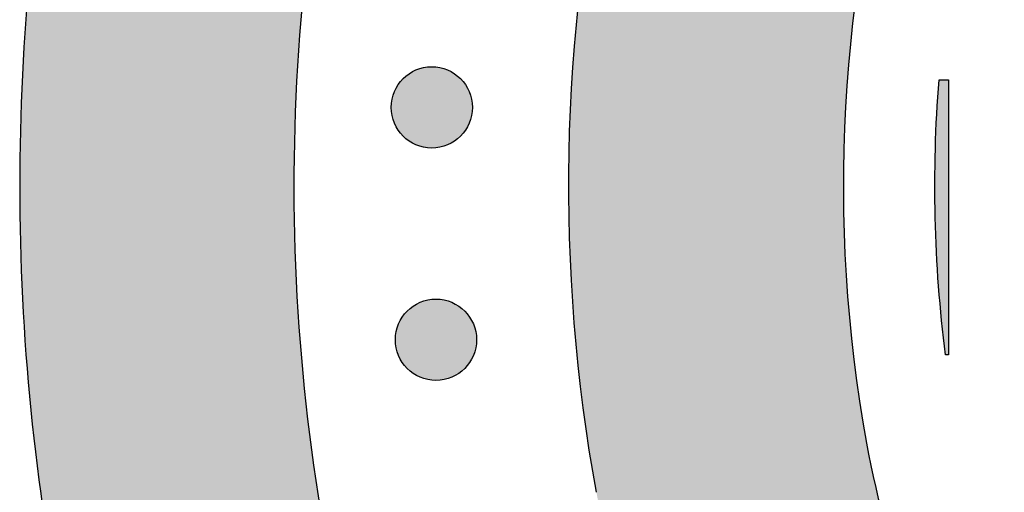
# Model space of a CAD drawing. Header units: millimetres. Extents: x -3873 to -97, y 912 to 4165.
# Tile 230 of 656: x -2906 to -2863, y 1348 to 1368. Entities that reach past the tile are written whole.
import ezdxf

# ---------------------------------------------------------------- set-up
doc = ezdxf.new("R2010")
doc.units = ezdxf.units.MM
doc.layers.add('pattern', color=7, linetype='Continuous', true_color=0x000000)

msp = doc.modelspace()

# ---------------------------------------------------------------- hatches: boundary and pattern name
at = {"layer": 'pattern'}
for points in [[(-2823.86, 1315.405), (-2815.208, 1304.485), (-2816.607, 1304.214), (-2818.02, 1303.977), (-2819.445, 1303.775), (-2820.881, 1303.61), (-2822.327, 1303.482), (-2823.781, 1303.391), (-2825.243, 1303.337), (-2826.71, 1303.322), (-2828.18, 1303.346), (-2829.654, 1303.409), (-2831.128, 1303.51), (-2832.602, 1303.651), (-2834.073, 1303.832), (-2835.541, 1304.051), (-2837.003, 1304.31), (-2838.459, 1304.607), (-2839.906, 1304.943), (-2841.343, 1305.317), (-2842.768, 1305.729), (-2844.181, 1306.179), (-2845.579, 1306.665), (-2846.962, 1307.186), (-2848.327, 1307.743), (-2849.674, 1308.335), (-2851.001, 1308.959), (-2852.308, 1309.617), (-2853.592, 1310.306), (-2854.853, 1311.025), (-2856.09, 1311.773), (-2857.301, 1312.55), (-2858.487, 1313.354), (-2859.646, 1314.184), (-2860.634, 1314.928), (-2861.608, 1315.699), (-2862.568, 1316.495), (-2863.513, 1317.316), (-2864.441, 1318.162), (-2865.352, 1319.032), (-2866.245, 1319.926), (-2867.118, 1320.843), (-2867.972, 1321.783), (-2868.804, 1322.744), (-2869.615, 1323.727), (-2870.403, 1324.731), (-2871.168, 1325.754), (-2871.909, 1326.796), (-2872.625, 1327.856), (-2873.316, 1328.933), (-2873.981, 1330.026), (-2874.619, 1331.135), (-2875.23, 1332.258), (-2875.814, 1333.394), (-2876.37, 1334.543), (-2876.897, 1335.702), (-2877.396, 1336.872), (-2877.866, 1338.052), (-2878.307, 1339.239), (-2878.718, 1340.433), (-2879.101, 1341.634), (-2879.454, 1342.839), (-2879.777, 1344.048), (-2880.071, 1345.26), (-2880.335, 1346.474), (-2880.571, 1347.689), (-2880.88, 1349.516), (-2881.144, 1351.354), (-2881.363, 1353.202), (-2881.536, 1355.057), (-2881.663, 1356.918), (-2881.743, 1358.784), (-2881.777, 1360.653), (-2881.764, 1362.522), (-2881.704, 1364.39), (-2881.598, 1366.256), (-2881.445, 1368.117), (-2881.246, 1369.972), (-2881.001, 1371.82), (-2880.71, 1373.657), (-2880.375, 1375.484), (-2879.995, 1377.298), (-2879.492, 1379.452), (-2878.942, 1381.596), (-2878.346, 1383.728), (-2877.704, 1385.848), (-2877.016, 1387.953), (-2876.284, 1390.043), (-2875.507, 1392.116), (-2874.686, 1394.17), (-2859.445, 1400.477), (-2861.596, 1395.19), (-2863.602, 1389.843), (-2865.458, 1384.442), (-2867.164, 1378.994), (-2867.66, 1377.235), (-2868.107, 1375.456), (-2868.502, 1373.661), (-2868.845, 1371.851), (-2869.135, 1370.028), (-2869.372, 1368.196), (-2869.555, 1366.355), (-2869.683, 1364.509), (-2869.758, 1362.661), (-2869.777, 1360.811), (-2869.742, 1358.964), (-2869.653, 1357.12), (-2869.511, 1355.283), (-2869.314, 1353.456), (-2869.065, 1351.639), (-2868.765, 1349.836), (-2868.582, 1348.894), (-2868.377, 1347.953), (-2868.149, 1347.013), (-2867.898, 1346.075), (-2867.624, 1345.14), (-2867.328, 1344.209), (-2867.009, 1343.283), (-2866.667, 1342.362), (-2866.302, 1341.447), (-2865.915, 1340.54), (-2865.506, 1339.64), (-2865.075, 1338.749), (-2864.622, 1337.868), (-2864.148, 1336.997), (-2863.653, 1336.137), (-2863.138, 1335.29), (-2862.602, 1334.454), (-2862.047, 1333.632), (-2861.472, 1332.824), (-2860.879, 1332.03), (-2860.267, 1331.252), (-2859.639, 1330.49), (-2858.993, 1329.744), (-2858.331, 1329.015), (-2857.654, 1328.304), (-2856.961, 1327.611), (-2856.255, 1326.936), (-2855.535, 1326.28), (-2854.802, 1325.643), (-2854.058, 1325.025), (-2853.302, 1324.428), (-2852.536, 1323.851), (-2851.776, 1323.304), (-2851.002, 1322.772), (-2850.214, 1322.255), (-2849.413, 1321.754), (-2848.599, 1321.269), (-2847.772, 1320.8), (-2846.933, 1320.348), (-2846.083, 1319.913), (-2845.222, 1319.497), (-2844.351, 1319.098), (-2843.47, 1318.718), (-2842.58, 1318.358), (-2841.681, 1318.016), (-2840.774, 1317.694), (-2839.86, 1317.392), (-2838.939, 1317.109), (-2838.013, 1316.848), (-2837.081, 1316.606), (-2836.144, 1316.385), (-2835.204, 1316.185), (-2834.26, 1316.006), (-2833.314, 1315.847), (-2832.366, 1315.71), (-2831.416, 1315.593), (-2830.466, 1315.498), (-2829.517, 1315.423), (-2828.568, 1315.369), (-2827.621, 1315.335), (-2826.676, 1315.322), (-2825.733, 1315.33), (-2824.795, 1315.357)], [(-2835.741, 1280.179), (-2835.085, 1280.369), (-2834.43, 1280.571), (-2833.778, 1280.785), (-2833.129, 1281.012), (-2832.482, 1281.252), (-2831.839, 1281.504), (-2831.199, 1281.768), (-2830.564, 1282.045), (-2829.933, 1282.334), (-2829.306, 1282.634), (-2828.685, 1282.947), (-2828.069, 1283.272), (-2827.459, 1283.608), (-2826.855, 1283.956), (-2826.257, 1284.316), (-2825.666, 1284.686), (-2825.082, 1285.067), (-2824.506, 1285.46), (-2823.937, 1285.863), (-2823.376, 1286.276), (-2822.823, 1286.699), (-2822.279, 1287.132), (-2821.743, 1287.575), (-2821.217, 1288.027), (-2820.699, 1288.489), (-2820.192, 1288.959), (-2819.693, 1289.437), (-2819.205, 1289.924), (-2818.727, 1290.419), (-2818.259, 1290.921), (-2817.802, 1291.431), (-2817.355, 1291.948), (-2818.939, 1291.75), (-2820.534, 1291.589), (-2822.139, 1291.465), (-2823.753, 1291.38), (-2825.374, 1291.332), (-2827.001, 1291.324), (-2828.632, 1291.354), (-2830.266, 1291.424), (-2831.902, 1291.534), (-2833.539, 1291.683), (-2835.174, 1291.873), (-2836.806, 1292.102), (-2838.435, 1292.372), (-2840.057, 1292.681), (-2841.673, 1293.03), (-2843.28, 1293.418), (-2844.877, 1293.845), (-2846.463, 1294.311), (-2848.036, 1294.815), (-2849.595, 1295.356), (-2851.139, 1295.935), (-2852.666, 1296.55), (-2854.174, 1297.201), (-2855.664, 1297.886), (-2857.133, 1298.606), (-2858.581, 1299.359), (-2860.005, 1300.144), (-2861.407, 1300.96), (-2862.783, 1301.807), (-2864.134, 1302.682), (-2865.458, 1303.586), (-2866.755, 1304.517), (-2867.965, 1305.428), (-2869.159, 1306.372), (-2870.334, 1307.346), (-2871.491, 1308.352), (-2872.627, 1309.387), (-2873.743, 1310.453), (-2874.836, 1311.548), (-2875.905, 1312.671), (-2876.95, 1313.821), (-2877.97, 1314.999), (-2878.962, 1316.202), (-2879.927, 1317.431), (-2880.864, 1318.684), (-2881.771, 1319.959), (-2882.648, 1321.257), (-2883.494, 1322.576), (-2884.308, 1323.915), (-2885.089, 1325.272), (-2885.838, 1326.647), (-2886.553, 1328.039), (-2887.233, 1329.445), (-2887.879, 1330.865), (-2888.49, 1332.298), (-2889.065, 1333.742), (-2889.605, 1335.195), (-2890.109, 1336.658), (-2890.577, 1338.128), (-2891.009, 1339.603), (-2891.405, 1341.084), (-2891.765, 1342.568), (-2892.089, 1344.054), (-2892.377, 1345.541), (-2892.814, 1348.173), (-2893.171, 1350.826), (-2893.447, 1353.496), (-2893.64, 1356.18), (-2893.75, 1358.873), (-2893.776, 1361.573), (-2893.718, 1364.275), (-2893.576, 1366.976), (-2893.35, 1369.67), (-2893.041, 1372.355), (-2892.648, 1375.026), (-2892.173, 1377.68), (-2891.617, 1380.313), (-2890.981, 1382.921), (-2890.267, 1385.5), (-2889.477, 1388.048), (-2903.479, 1382.253), (-2903.971, 1379.872), (-2904.406, 1377.474), (-2904.782, 1375.061), (-2905.098, 1372.636), (-2905.355, 1370.201), (-2905.551, 1367.759), (-2905.687, 1365.31), (-2905.762, 1362.859), (-2905.776, 1360.406), (-2905.729, 1357.954), (-2905.621, 1355.506), (-2905.453, 1353.063), (-2905.224, 1350.629), (-2904.936, 1348.204), (-2904.589, 1345.792), (-2904.184, 1343.394), (-2903.909, 1341.96), (-2903.605, 1340.522), (-2903.272, 1339.082), (-2902.909, 1337.64), (-2902.517, 1336.198), (-2902.094, 1334.755), (-2901.641, 1333.314), (-2901.158, 1331.874), (-2900.643, 1330.437), (-2900.098, 1329.003), (-2899.522, 1327.574), (-2898.915, 1326.151), (-2898.277, 1324.734), (-2897.607, 1323.325), (-2896.907, 1321.924), (-2896.176, 1320.533), (-2895.415, 1319.152), (-2894.622, 1317.782), (-2893.8, 1316.425), (-2892.947, 1315.082), (-2892.065, 1313.752), (-2891.154, 1312.439), (-2890.213, 1311.141), (-2889.244, 1309.861), (-2888.246, 1308.599), (-2887.222, 1307.356), (-2886.17, 1306.133), (-2885.092, 1304.931), (-2883.988, 1303.75), (-2882.858, 1302.593), (-2881.705, 1301.458), (-2880.527, 1300.348), (-2879.327, 1299.262), (-2878.105, 1298.202), (-2876.861, 1297.168), (-2875.597, 1296.161), (-2874.313, 1295.182), (-2873.011, 1294.23), (-2871.69, 1293.307), (-2870.353, 1292.413), (-2869, 1291.549), (-2867.632, 1290.714), (-2866.25, 1289.909), (-2864.855, 1289.135), (-2863.448, 1288.392), (-2862.03, 1287.679), (-2860.602, 1286.998), (-2859.165, 1286.349), (-2857.72, 1285.73), (-2856.268, 1285.143), (-2854.811, 1284.588), (-2853.348, 1284.064), (-2851.881, 1283.572), (-2850.41, 1283.111), (-2848.938, 1282.681), (-2847.465, 1282.282), (-2845.991, 1281.914), (-2844.518, 1281.577), (-2843.047, 1281.27), (-2841.577, 1280.993), (-2840.112, 1280.746), (-2838.65, 1280.528), (-2837.193, 1280.34)], [(-2889.02, 1363.236), (-2888.992, 1363.209), (-2888.963, 1363.181), (-2888.933, 1363.155), (-2888.902, 1363.128), (-2888.871, 1363.103), (-2888.838, 1363.077), (-2888.805, 1363.053), (-2888.771, 1363.029), (-2888.736, 1363.005), (-2888.7, 1362.983), (-2888.664, 1362.961), (-2888.627, 1362.939), (-2888.589, 1362.919), (-2888.55, 1362.899), (-2888.51, 1362.88), (-2888.47, 1362.862), (-2888.43, 1362.845), (-2888.388, 1362.829), (-2888.346, 1362.814), (-2888.304, 1362.8), (-2888.261, 1362.787), (-2888.217, 1362.775), (-2888.173, 1362.764), (-2888.129, 1362.754), (-2888.084, 1362.745), (-2888.039, 1362.738), (-2887.994, 1362.731), (-2887.949, 1362.726), (-2887.903, 1362.722), (-2887.857, 1362.719), (-2887.811, 1362.717), (-2887.766, 1362.716), (-2887.72, 1362.717), (-2887.674, 1362.719), (-2887.628, 1362.722), (-2887.582, 1362.726), (-2887.537, 1362.731), (-2887.492, 1362.738), (-2887.447, 1362.745), (-2887.402, 1362.754), (-2887.358, 1362.764), (-2887.314, 1362.775), (-2887.27, 1362.787), (-2887.227, 1362.8), (-2887.185, 1362.814), (-2887.143, 1362.829), (-2887.102, 1362.845), (-2887.061, 1362.863), (-2887.021, 1362.88), (-2886.981, 1362.899), (-2886.943, 1362.919), (-2886.905, 1362.939), (-2886.867, 1362.961), (-2886.831, 1362.983), (-2886.795, 1363.005), (-2886.76, 1363.029), (-2886.726, 1363.053), (-2886.693, 1363.078), (-2886.66, 1363.103), (-2886.629, 1363.129), (-2886.598, 1363.155), (-2886.568, 1363.182), (-2886.539, 1363.209), (-2886.511, 1363.236), (-2886.483, 1363.264), (-2886.456, 1363.293), (-2886.43, 1363.323), (-2886.403, 1363.354), (-2886.378, 1363.386), (-2886.352, 1363.418), (-2886.328, 1363.451), (-2886.304, 1363.486), (-2886.28, 1363.52), (-2886.258, 1363.556), (-2886.235, 1363.593), (-2886.214, 1363.63), (-2886.194, 1363.668), (-2886.174, 1363.707), (-2886.155, 1363.746), (-2886.137, 1363.786), (-2886.12, 1363.827), (-2886.104, 1363.868), (-2886.089, 1363.91), (-2886.075, 1363.953), (-2886.062, 1363.996), (-2886.05, 1364.039), (-2886.039, 1364.083), (-2886.029, 1364.127), (-2886.02, 1364.172), (-2886.013, 1364.217), (-2886.006, 1364.262), (-2886.001, 1364.308), (-2885.997, 1364.353), (-2885.994, 1364.399), (-2885.992, 1364.445), (-2885.991, 1364.491), (-2885.992, 1364.537), (-2885.994, 1364.583), (-2885.997, 1364.629), (-2886.001, 1364.674), (-2886.006, 1364.72), (-2886.013, 1364.765), (-2886.02, 1364.81), (-2886.029, 1364.855), (-2886.039, 1364.899), (-2886.05, 1364.943), (-2886.062, 1364.986), (-2886.075, 1365.029), (-2886.089, 1365.072), (-2886.104, 1365.114), (-2886.12, 1365.155), (-2886.137, 1365.196), (-2886.155, 1365.236), (-2886.174, 1365.275), (-2886.194, 1365.314), (-2886.214, 1365.352), (-2886.236, 1365.389), (-2886.258, 1365.426), (-2886.28, 1365.461), (-2886.304, 1365.496), (-2886.328, 1365.53), (-2886.353, 1365.564), (-2886.378, 1365.596), (-2886.404, 1365.628), (-2886.43, 1365.658), (-2886.456, 1365.688), (-2886.484, 1365.717), (-2886.511, 1365.746), (-2886.539, 1365.773), (-2886.568, 1365.8), (-2886.598, 1365.827), (-2886.629, 1365.853), (-2886.661, 1365.879), (-2886.693, 1365.904), (-2886.726, 1365.929), (-2886.76, 1365.953), (-2886.795, 1365.976), (-2886.831, 1365.999), (-2886.868, 1366.021), (-2886.905, 1366.042), (-2886.943, 1366.063), (-2886.982, 1366.082), (-2887.021, 1366.101), (-2887.061, 1366.119), (-2887.102, 1366.136), (-2887.143, 1366.152), (-2887.185, 1366.167), (-2887.228, 1366.182), (-2887.271, 1366.195), (-2887.314, 1366.207), (-2887.358, 1366.218), (-2887.402, 1366.227), (-2887.447, 1366.236), (-2887.492, 1366.244), (-2887.537, 1366.25), (-2887.583, 1366.256), (-2887.628, 1366.26), (-2887.674, 1366.263), (-2887.72, 1366.264), (-2887.766, 1366.265), (-2887.812, 1366.264), (-2887.858, 1366.263), (-2887.903, 1366.26), (-2887.949, 1366.256), (-2887.995, 1366.25), (-2888.04, 1366.244), (-2888.085, 1366.236), (-2888.129, 1366.227), (-2888.174, 1366.218), (-2888.218, 1366.207), (-2888.261, 1366.195), (-2888.304, 1366.181), (-2888.347, 1366.167), (-2888.388, 1366.152), (-2888.43, 1366.136), (-2888.471, 1366.119), (-2888.511, 1366.101), (-2888.55, 1366.082), (-2888.589, 1366.063), (-2888.627, 1366.042), (-2888.664, 1366.021), (-2888.701, 1365.999), (-2888.736, 1365.976), (-2888.771, 1365.953), (-2888.805, 1365.929), (-2888.839, 1365.904), (-2888.871, 1365.879), (-2888.903, 1365.853), (-2888.933, 1365.827), (-2888.963, 1365.8), (-2888.992, 1365.773), (-2889.02, 1365.745), (-2889.048, 1365.717), (-2889.075, 1365.688), (-2889.102, 1365.658), (-2889.128, 1365.627), (-2889.154, 1365.596), (-2889.179, 1365.563), (-2889.204, 1365.53), (-2889.228, 1365.496), (-2889.251, 1365.461), (-2889.274, 1365.425), (-2889.296, 1365.389), (-2889.317, 1365.352), (-2889.338, 1365.314), (-2889.357, 1365.275), (-2889.376, 1365.235), (-2889.394, 1365.195), (-2889.411, 1365.155), (-2889.427, 1365.113), (-2889.442, 1365.071), (-2889.456, 1365.029), (-2889.47, 1364.986), (-2889.482, 1364.942), (-2889.493, 1364.899), (-2889.502, 1364.854), (-2889.511, 1364.81), (-2889.519, 1364.765), (-2889.525, 1364.719), (-2889.531, 1364.674), (-2889.535, 1364.628), (-2889.538, 1364.582), (-2889.539, 1364.537), (-2889.54, 1364.491), (-2889.539, 1364.445), (-2889.538, 1364.399), (-2889.535, 1364.353), (-2889.53, 1364.307), (-2889.525, 1364.262), (-2889.519, 1364.217), (-2889.511, 1364.172), (-2889.502, 1364.127), (-2889.492, 1364.083), (-2889.481, 1364.039), (-2889.469, 1363.995), (-2889.456, 1363.952), (-2889.442, 1363.91), (-2889.427, 1363.868), (-2889.411, 1363.827), (-2889.394, 1363.786), (-2889.376, 1363.746), (-2889.357, 1363.706), (-2889.338, 1363.668), (-2889.317, 1363.63), (-2889.296, 1363.592), (-2889.274, 1363.556), (-2889.251, 1363.52), (-2889.228, 1363.485), (-2889.204, 1363.451), (-2889.179, 1363.418), (-2889.154, 1363.385), (-2889.128, 1363.354), (-2889.102, 1363.323), (-2889.075, 1363.293), (-2889.048, 1363.264)], [(-2865.313, 1353.69), (-2865.482, 1355.181), (-2865.614, 1356.678), (-2865.707, 1358.179), (-2865.761, 1359.682), (-2865.778, 1361.186), (-2865.755, 1362.69), (-2865.695, 1364.191), (-2865.596, 1365.689), (-2865.186, 1365.689), (-2865.185, 1353.69)], [(-2888.838, 1353.092), (-2888.81, 1353.065), (-2888.781, 1353.038), (-2888.751, 1353.011), (-2888.72, 1352.985), (-2888.688, 1352.959), (-2888.656, 1352.934), (-2888.623, 1352.909), (-2888.589, 1352.885), (-2888.554, 1352.862), (-2888.518, 1352.839), (-2888.481, 1352.817), (-2888.444, 1352.796), (-2888.406, 1352.775), (-2888.367, 1352.756), (-2888.328, 1352.737), (-2888.288, 1352.719), (-2888.247, 1352.702), (-2888.206, 1352.686), (-2888.164, 1352.671), (-2888.121, 1352.656), (-2888.078, 1352.643), (-2888.035, 1352.631), (-2887.991, 1352.62), (-2887.947, 1352.61), (-2887.902, 1352.602), (-2887.857, 1352.594), (-2887.812, 1352.588), (-2887.766, 1352.582), (-2887.721, 1352.578), (-2887.675, 1352.575), (-2887.629, 1352.573), (-2887.583, 1352.573), (-2887.537, 1352.573), (-2887.491, 1352.575), (-2887.446, 1352.578), (-2887.4, 1352.582), (-2887.354, 1352.588), (-2887.309, 1352.594), (-2887.264, 1352.602), (-2887.22, 1352.611), (-2887.175, 1352.62), (-2887.131, 1352.631), (-2887.088, 1352.643), (-2887.045, 1352.656), (-2887.002, 1352.671), (-2886.961, 1352.686), (-2886.919, 1352.702), (-2886.878, 1352.719), (-2886.838, 1352.737), (-2886.799, 1352.756), (-2886.76, 1352.775), (-2886.722, 1352.796), (-2886.685, 1352.817), (-2886.648, 1352.839), (-2886.613, 1352.862), (-2886.578, 1352.885), (-2886.544, 1352.909), (-2886.51, 1352.934), (-2886.478, 1352.959), (-2886.446, 1352.985), (-2886.416, 1353.011), (-2886.386, 1353.038), (-2886.357, 1353.065), (-2886.329, 1353.093), (-2886.301, 1353.121), (-2886.274, 1353.15), (-2886.247, 1353.18), (-2886.221, 1353.21), (-2886.195, 1353.242), (-2886.17, 1353.274), (-2886.145, 1353.308), (-2886.121, 1353.342), (-2886.098, 1353.377), (-2886.075, 1353.413), (-2886.053, 1353.449), (-2886.032, 1353.486), (-2886.011, 1353.524), (-2885.992, 1353.563), (-2885.973, 1353.602), (-2885.955, 1353.643), (-2885.938, 1353.683), (-2885.922, 1353.725), (-2885.907, 1353.767), (-2885.893, 1353.809), (-2885.879, 1353.852), (-2885.867, 1353.896), (-2885.856, 1353.939), (-2885.847, 1353.984), (-2885.838, 1354.028), (-2885.83, 1354.073), (-2885.824, 1354.119), (-2885.818, 1354.164), (-2885.814, 1354.21), (-2885.811, 1354.255), (-2885.81, 1354.301), (-2885.809, 1354.347), (-2885.81, 1354.393), (-2885.811, 1354.439), (-2885.814, 1354.485), (-2885.818, 1354.531), (-2885.824, 1354.576), (-2885.83, 1354.621), (-2885.838, 1354.666), (-2885.847, 1354.711), (-2885.857, 1354.755), (-2885.867, 1354.799), (-2885.88, 1354.843), (-2885.893, 1354.886), (-2885.907, 1354.928), (-2885.922, 1354.97), (-2885.938, 1355.011), (-2885.955, 1355.052), (-2885.973, 1355.092), (-2885.992, 1355.132), (-2886.011, 1355.17), (-2886.032, 1355.208), (-2886.053, 1355.246), (-2886.075, 1355.282), (-2886.098, 1355.318), (-2886.121, 1355.353), (-2886.145, 1355.387), (-2886.17, 1355.42), (-2886.195, 1355.452), (-2886.221, 1355.484), (-2886.247, 1355.515), (-2886.274, 1355.545), (-2886.301, 1355.574), (-2886.329, 1355.602), (-2886.357, 1355.629), (-2886.386, 1355.657), (-2886.416, 1355.683), (-2886.447, 1355.71), (-2886.478, 1355.735), (-2886.511, 1355.761), (-2886.544, 1355.785), (-2886.578, 1355.809), (-2886.613, 1355.833), (-2886.649, 1355.855), (-2886.685, 1355.877), (-2886.722, 1355.899), (-2886.76, 1355.919), (-2886.799, 1355.939), (-2886.839, 1355.958), (-2886.879, 1355.976), (-2886.919, 1355.993), (-2886.961, 1356.009), (-2887.003, 1356.024), (-2887.045, 1356.038), (-2887.088, 1356.051), (-2887.132, 1356.063), (-2887.176, 1356.074), (-2887.22, 1356.084), (-2887.265, 1356.093), (-2887.309, 1356.1), (-2887.355, 1356.107), (-2887.4, 1356.112), (-2887.446, 1356.116), (-2887.492, 1356.119), (-2887.537, 1356.121), (-2887.583, 1356.121), (-2887.629, 1356.121), (-2887.675, 1356.119), (-2887.721, 1356.116), (-2887.767, 1356.112), (-2887.812, 1356.107), (-2887.857, 1356.1), (-2887.902, 1356.093), (-2887.947, 1356.084), (-2887.991, 1356.074), (-2888.035, 1356.063), (-2888.079, 1356.051), (-2888.122, 1356.038), (-2888.164, 1356.024), (-2888.206, 1356.009), (-2888.247, 1355.992), (-2888.288, 1355.975), (-2888.328, 1355.957), (-2888.368, 1355.939), (-2888.406, 1355.919), (-2888.444, 1355.898), (-2888.482, 1355.877), (-2888.518, 1355.855), (-2888.554, 1355.832), (-2888.589, 1355.809), (-2888.623, 1355.785), (-2888.656, 1355.76), (-2888.689, 1355.735), (-2888.72, 1355.709), (-2888.751, 1355.683), (-2888.781, 1355.656), (-2888.81, 1355.629), (-2888.838, 1355.602), (-2888.866, 1355.574), (-2888.893, 1355.544), (-2888.919, 1355.515), (-2888.946, 1355.484), (-2888.971, 1355.452), (-2888.997, 1355.42), (-2889.021, 1355.387), (-2889.045, 1355.352), (-2889.069, 1355.317), (-2889.091, 1355.282), (-2889.113, 1355.245), (-2889.135, 1355.208), (-2889.155, 1355.17), (-2889.175, 1355.131), (-2889.194, 1355.092), (-2889.212, 1355.052), (-2889.229, 1355.011), (-2889.245, 1354.97), (-2889.26, 1354.928), (-2889.274, 1354.885), (-2889.287, 1354.842), (-2889.299, 1354.799), (-2889.31, 1354.755), (-2889.32, 1354.711), (-2889.329, 1354.666), (-2889.336, 1354.621), (-2889.343, 1354.576), (-2889.348, 1354.53), (-2889.352, 1354.485), (-2889.355, 1354.439), (-2889.357, 1354.393), (-2889.358, 1354.347), (-2889.357, 1354.301), (-2889.355, 1354.255), (-2889.352, 1354.209), (-2889.348, 1354.164), (-2889.343, 1354.118), (-2889.336, 1354.073), (-2889.329, 1354.028), (-2889.32, 1353.983), (-2889.31, 1353.939), (-2889.299, 1353.895), (-2889.287, 1353.852), (-2889.274, 1353.809), (-2889.26, 1353.766), (-2889.245, 1353.724), (-2889.229, 1353.683), (-2889.212, 1353.642), (-2889.194, 1353.602), (-2889.175, 1353.563), (-2889.155, 1353.524), (-2889.135, 1353.486), (-2889.113, 1353.449), (-2889.091, 1353.412), (-2889.069, 1353.377), (-2889.045, 1353.342), (-2889.021, 1353.308), (-2888.996, 1353.274), (-2888.971, 1353.242), (-2888.945, 1353.21), (-2888.919, 1353.179), (-2888.892, 1353.15), (-2888.865, 1353.121)]]:
    msp.add_hatch(color=256, dxfattribs=at).paths.add_polyline_path(points, flags=0)

# ---------------------------------------------------------------- linework, layer by layer
msp.add_lwpolyline([(-2865.596, 1365.689), (-2865.186, 1365.689), (-2865.185, 1353.69), (-2865.313, 1353.69)], dxfattribs=at)
for centre in [(-2887.766, 1364.491), (-2887.583, 1354.347)]:
    msp.add_circle(centre, 1.774, dxfattribs=at)
at = {"layer": 'pattern', "extrusion": (0, 0, -1)}
for radius, start, end in [(86.772, 349.69189, 18.11523), (74.772, 349.69189, 12.53596), (58.772, 352.78756, 4.50957)]:
    msp.add_arc((2807.006, 1361.068), radius, start, end, dxfattribs=at)
at = {"layer": 'pattern'}
for centre, radius, start, end in [((-2807.006, 1361.068), 98.772, 167.61482, 190.30811), ((-2807.006, 1361.068), 62.772, 163.40691, 190.30811), ((-2827.966, 1357.256), 41.468, 190.3081, 233.6656)]:
    msp.add_arc(centre, radius, start, end, dxfattribs=at)

doc.saveas('drawing.dxf')
